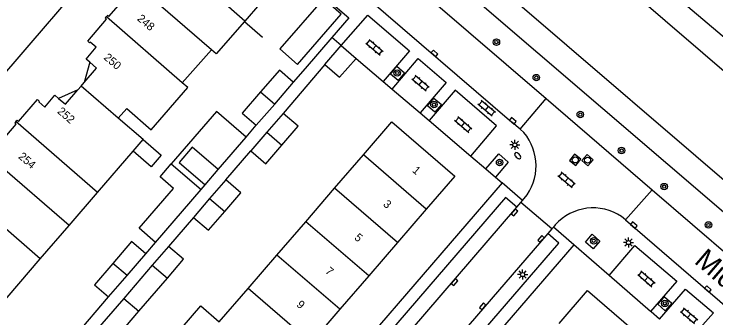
# Model space of a CAD drawing. Extents: x 124000 to 128010, y 398999 to 403000.
# Drawn here: x 127384 to 127470.4, y 400149.4 to 400186.8 of the extents above; entities that cross this region are included whole.
import ezdxf

# ---------------------------------------------------------------- set-up
doc = ezdxf.new("R2010")
doc.units = 0
for name, color, linetype in [('gg-afsc-erfafscheiding', 7, 'Continuous'), ('gg-afsc-hekwerk', 7, 'Continuous'), ('gg-afsc-muur', 7, 'Continuous'), ('gg-anno-huisnummerreeks BGT', 7, 'Continuous'), ('gg-anno-openbare ruimte label', 7, 'Continuous'), ('gg-bbg-bijgebouw', 7, 'Continuous'), ('gg-bbg-gedigitaliseerde bebouwing', 7, 'Continuous'), ('gg-bbg-gedigitaliseerde bijgebouw', 7, 'Continuous'), ('gg-bbg-hoofdgebouw', 7, 'Continuous'), ('gg-bbg-luifel en loopbrug', 7, 'Continuous'), ('gg-bbg-tussenscheiding', 7, 'Continuous'), ('gg-knt-verharding', 7, 'Continuous'), ('gg-knt-verharding nz', 7, 'Continuous'), ('gg-kntw-beschoeiing', 7, 'Continuous'), ('gt-grn-groengrens', 7, 'Continuous'), ('gt-grn-weggrens', 7, 'Continuous'), ('gt-symb-boom', 7, 'Continuous'), ('gt-symb-brandkraan', 7, 'Continuous'), ('gt-symb-klinker verharding', 7, 'Continuous'), ('gt-symb-kolk', 7, 'Continuous'), ('gt-symb-lichtmast', 7, 'Continuous'), ('gt-symb-rioolschacht', 7, 'Continuous')]:
    doc.layers.add(name, color=color, linetype=linetype)

# ---------------------------------------------------------------- blocks, each defined once
blk = doc.blocks.new('gt0-KL1')
at = {"layer": 'gt-symb-klinker verharding'}
for p, q in [((-1.15, 0.3), (1.15, 0.3)), ((-1, -0.3), (-1, 0.3)), ((-0.5, 0.3), (-0.5, 0.45)), ((0, -0.3), (0, 0.3)), ((0.5, 0.3), (0.5, 0.45)), ((1, -0.3), (1, 0.3)), ((-1.15, -0.3), (1.15, -0.3)), ((-0.5, -0.45), (-0.5, -0.3)), ((0.5, -0.45), (0.5, -0.3))]:
    blk.add_line(p, q, dxfattribs=at)
blk = doc.blocks.new('gt0-BOOM')
at = {"layer": 'gt-symb-boom'}
for radius in [0.4, 0.2]:
    blk.add_circle((0, 0), radius, dxfattribs=at)
blk = doc.blocks.new('gt0-KOLK')
at = {"layer": 'gt-symb-kolk'}
blk.add_lwpolyline([(0, 0), (0.375, 0), (0.375, 0.4), (-0.375, 0.4), (-0.375, 0), (0, 0)], dxfattribs=at)
blk = doc.blocks.new('gt0-LMAST')
at = {"layer": 'gt-symb-lichtmast'}
for p, q in [((-0.182, 0.173), (-0.447, 0.438)), ((-0.005, 0.246), (-0.005, 0.621)), ((0.172, 0.173), (0.437, 0.438)), ((-0.255, -0.004), (-0.63, -0.004)), ((-0.182, -0.181), (-0.447, -0.446)), ((-0.005, -0.254), (-0.005, -0.629)), ((0.437, -0.446), (0.172, -0.181)), ((0.245, -0.004), (0.62, -0.004))]:
    blk.add_line(p, q, dxfattribs=at)
blk.add_circle((-0.005, -0.004), 0.25, dxfattribs=at)
blk = doc.blocks.new('gt0-BR')
at = {"layer": 'gt-symb-brandkraan'}
for centre, radius, start, end in [((-0.244, 0), 0.206, 107.56694, 252.43307), ((0.599, -2.664), 3, 106.89205, 107.56694), ((0, -0.691), 0.938, 73.10799, 106.89205), ((-0.599, -2.664), 3, 72.43309, 73.10799), ((0.244, 0), 0.206, 287.56695, 72.43309), ((0.599, 2.664), 3, 252.43307, 253.10797), ((0, 0.691), 0.938, 253.10797, 286.89206), ((-0.599, 2.664), 3, 286.89206, 287.56695)]:
    blk.add_arc(centre, radius, start, end, dxfattribs=at)
blk = doc.blocks.new('gt0-RS')
at = {"layer": 'gt-symb-rioolschacht'}
blk.add_lwpolyline([(-0.5, -0.5), (0.5, -0.5), (0.5, 0.5), (-0.5, 0.5)], close=True, dxfattribs=at)
blk.add_circle((0, 0), 0.375, dxfattribs=at)

msp = doc.modelspace()

# ---------------------------------------------------------------- linework, layer by layer
at = {"layer": 'gg-afsc-erfafscheiding'}
for p, q in [((127422.254, 400180.616), (127417.129, 400174.608)), ((127419.849, 400180.138), (127418.377, 400178.464)), ((127412.587, 400171.674), (127413.842, 400173.134)), ((127410.09, 400166.429), (127413.151, 400169.986)), ((127406.113, 400161.808), (127403.038, 400158.235)), ((127400.243, 400157.315), (127401.455, 400158.725)), ((127382.057, 400136.208), (127395.679, 400152.01))]:
    msp.add_line(p, q, dxfattribs=at)
at = {"layer": 'gg-afsc-hekwerk'}
msp.add_line((127463.432, 400149.285), (127462.398, 400150.18), dxfattribs=at)
at = {"layer": 'gg-afsc-muur'}
for p, q in [((127412.371, 400185.899), (127414.595, 400183.97)), ((127423.141, 400183.956), (127419.849, 400180.138))]:
    msp.add_line(p, q, dxfattribs=at)
msp.add_lwpolyline([(127417.942, 400192.644), (127425.216, 400186.361), (127423.141, 400183.956)], dxfattribs=at)
at = {"layer": 'gg-bbg-bijgebouw'}
for p, q in [((127422.254, 400180.616), (127424.267, 400182.974)), ((127424.267, 400182.974), (127426.111, 400181.366))]:
    msp.add_line(p, q, dxfattribs=at)
for points in [[(127424.286, 400186.824), (127422.096, 400188.732), (127416.736, 400182.546), (127418.926, 400180.639), (127424.286, 400186.824)], [(127422.254, 400180.616), (127424.09, 400179.049), (127426.111, 400181.366)]]:
    msp.add_lwpolyline(points, dxfattribs=at)
at = {"layer": 'gg-bbg-gedigitaliseerde bebouwing'}
for p, q in [((127404.732, 400178.383), (127408.316, 400182.435)), ((127405.405, 400177.803), (127404.732, 400178.383)), ((127399.916, 400171.37), (127396.863, 400174)), ((127398.68, 400169.936), (127399.916, 400171.37)), ((127394.318, 400164.871), (127398.68, 400169.936)), ((127390.814, 400160.803), (127394.318, 400164.871)), ((127387.262, 400156.681), (127390.814, 400160.803)), ((127381.743, 400150.272), (127387.262, 400156.681))]:
    msp.add_line(p, q, dxfattribs=at)
for points in [[(127412.371, 400185.899), (127408.923, 400181.915), (127408.316, 400182.435)], [(127396.863, 400174), (127397.898, 400175.202), (127400.921, 400172.598), (127405.405, 400177.803)]]:
    msp.add_lwpolyline(points, dxfattribs=at)
at = {"layer": 'gg-bbg-gedigitaliseerde bijgebouw'}
for p, q in [((127413.842, 400173.134), (127416.107, 400175.755)), ((127417.129, 400174.608), (127415.14, 400172.297)), ((127415.14, 400172.297), (127413.151, 400169.986)), ((127409.158, 400167.685), (127405.953, 400170.448)), ((127403.376, 400168.391), (127407.047, 400165.229)), ((127407.548, 400165.812), (127409.158, 400167.685)), ((127410.09, 400166.429), (127408.102, 400164.119)), ((127401.455, 400158.725), (127407.047, 400165.229)), ((127408.102, 400164.119), (127406.113, 400161.808)), ((127403.038, 400158.235), (127401.05, 400155.922)), ((127397.942, 400154.645), (127400.243, 400157.315)), ((127401.05, 400155.922), (127397.532, 400151.831)), ((127395.679, 400152.01), (127397.942, 400154.645)), ((127399.382, 400150.241), (127402.9, 400154.331)), ((127397.532, 400151.831), (127394.012, 400147.746)), ((127397.746, 400148.343), (127399.382, 400150.241))]:
    msp.add_line(p, q, dxfattribs=at)
for points in [[(127418.377, 400178.464), (127416.678, 400179.931), (127414.364, 400177.254)], [(127416.107, 400175.755), (127418.418, 400178.429), (127418.377, 400178.464)], [(127414.364, 400177.254), (127412.103, 400174.637), (127413.842, 400173.134)], [(127416.989, 400170.705), (127418.978, 400173.017), (127417.129, 400174.608)], [(127413.151, 400169.986), (127415, 400168.394), (127416.989, 400170.705)], [(127405.953, 400170.448), (127404.34, 400168.577), (127407.548, 400165.812)], [(127401.455, 400158.725), (127399.431, 400160.468), (127403.654, 400165.373), (127402.002, 400166.796), (127403.376, 400168.391)], [(127409.951, 400162.527), (127411.94, 400164.838), (127410.09, 400166.429)], [(127406.113, 400161.808), (127407.961, 400160.215), (127409.951, 400162.527)], [(127400.243, 400157.315), (127398.5, 400158.813), (127396.205, 400156.145)], [(127402.9, 400154.331), (127404.889, 400156.644), (127403.038, 400158.235)], [(127396.205, 400156.145), (127393.937, 400153.51), (127395.679, 400152.01)]]:
    msp.add_lwpolyline(points, dxfattribs=at)
at = {"layer": 'gg-bbg-hoofdgebouw'}
for p, q in [((127412.43, 400185.968), (127412.371, 400185.899)), ((127392.294, 400177.961), (127392.685, 400178.414)), ((127391.902, 400177.507), (127392.294, 400177.961)), ((127423.459, 400165.383), (127427.003, 400169.495)), ((127419.915, 400161.272), (127423.459, 400165.383)), ((127434.749, 400162.827), (127431.205, 400158.716)), ((127416.371, 400157.16), (127419.915, 400161.272)), ((127431.205, 400158.716), (127427.661, 400154.605)), ((127412.826, 400153.049), (127416.371, 400157.16)), ((127427.661, 400154.605), (127424.117, 400150.493)), ((127409.283, 400148.938), (127412.826, 400153.049)), ((127424.117, 400150.493), (127420.572, 400146.381))]:
    msp.add_line(p, q, dxfattribs=at)
for points in [[(127417.942, 400192.644), (127415.979, 400190.4), (127416.119, 400190.267), (127412.43, 400185.968)], [(127395.695, 400186.511), (127398.023, 400189.217), (127398.265, 400189.009)], [(127393.371, 400180.895), (127392.916, 400181.286), (127394.16, 400182.734), (127393.417, 400183.373), (127393.345, 400183.29), (127393.103, 400183.499), (127395.431, 400186.205)], [(127395.4, 400186.505), (127395.264, 400186.348), (127395.431, 400186.205)], [(127395.695, 400186.511), (127395.528, 400186.654), (127395.4, 400186.505)], [(127392.685, 400178.414), (127394.205, 400180.178), (127393.371, 400180.895)], [(127389.533, 400176.443), (127390.368, 400175.727), (127391.902, 400177.507)], [(127384.579, 400173.6), (127386.911, 400176.303), (127387.153, 400176.094), (127387.081, 400176.01), (127387.824, 400175.37), (127389.077, 400176.833), (127389.533, 400176.443)], [(127382.224, 400170.379), (127381.982, 400170.588), (127384.314, 400173.291)], [(127384.279, 400173.589), (127384.147, 400173.435), (127384.314, 400173.291)], [(127384.579, 400173.6), (127384.412, 400173.744), (127384.279, 400173.589)], [(127427.003, 400169.495), (127430.5, 400173.552), (127438.241, 400166.879), (127434.749, 400162.827)], [(127451.106, 400148.76), (127454.579, 400152.79), (127462.321, 400146.119)]]:
    msp.add_lwpolyline(points, dxfattribs=at)
at = {"layer": 'gg-bbg-luifel en loopbrug'}
for p, q in [((127393.371, 400180.895), (127392.685, 400178.414)), ((127391.902, 400177.507), (127389.533, 400176.443)), ((127409.158, 400167.685), (127412.587, 400171.674)), ((127407.047, 400165.229), (127407.548, 400165.812)), ((127407.01, 400150.896), (127409.283, 400148.938))]:
    msp.add_line(p, q, dxfattribs=at)
for points in [[(127412.587, 400171.674), (127408.926, 400174.83), (127403.376, 400168.391)], [(127399.916, 400171.37), (127402.135, 400169.458), (127400.899, 400168.023), (127398.68, 400169.936)], [(127404.003, 400146.323), (127403.467, 400146.785), (127407.01, 400150.896)]]:
    msp.add_lwpolyline(points, dxfattribs=at)
at = {"layer": 'gg-bbg-tussenscheiding'}
for p, q in [((127412.43, 400185.968), (127402.443, 400194.699)), ((127408.316, 400182.435), (127400.062, 400189.601)), ((127404.732, 400178.383), (127395.4, 400186.505)), ((127396.863, 400174), (127392.294, 400177.961)), ((127414.364, 400177.254), (127416.107, 400175.755)), ((127394.318, 400164.871), (127384.279, 400173.589)), ((127415.14, 400172.297), (127416.989, 400170.705)), ((127434.749, 400162.827), (127427.003, 400169.495)), ((127390.814, 400160.803), (127381.901, 400168.498)), ((127387.262, 400156.681), (127377.229, 400165.403)), ((127431.205, 400158.716), (127423.459, 400165.383)), ((127408.102, 400164.119), (127409.951, 400162.527)), ((127427.661, 400154.605), (127419.915, 400161.272)), ((127424.117, 400150.493), (127416.371, 400157.16)), ((127397.942, 400154.645), (127396.205, 400156.145)), ((127401.05, 400155.922), (127402.9, 400154.331)), ((127420.572, 400146.381), (127412.826, 400153.049)), ((127397.532, 400151.831), (127399.382, 400150.241))]:
    msp.add_line(p, q, dxfattribs=at)
at = {"layer": 'gg-knt-verharding'}
for p, q in [((127410.664, 400209.849), (127449.469, 400176.437)), ((127386.157, 400183.307), (127404.293, 400204.451)), ((127425.906, 400190.187), (127445.255, 400173.54)), ((127424.267, 400182.974), (127423.141, 400183.956)), ((127426.111, 400181.366), (127429.444, 400178.526)), ((127429.444, 400178.526), (127430.55, 400177.584)), ((127430.55, 400177.584), (127433.982, 400174.659)), ((127446.288, 400172.64), (127449.469, 400176.437)), ((127449.469, 400176.437), (127462.531, 400165.19)), ((127433.982, 400174.659), (127435.095, 400173.709)), ((127435.095, 400173.709), (127440.22, 400169.342)), ((127446.288, 400172.64), (127445.255, 400173.54)), ((127440.22, 400169.342), (127442.077, 400167.76)), ((127442.077, 400167.76), (127443.239, 400166.769)), ((127443.239, 400166.769), (127444.081, 400166.052)), ((127444.081, 400166.052), (127401.247, 400116.349)), ((127459.244, 400161.48), (127462.531, 400165.19)), ((127462.531, 400165.19), (127500.565, 400132.442)), ((127445.896, 400163.078), (127446.385, 400163.642)), ((127450.189, 400160.389), (127446.385, 400163.642)), ((127450.189, 400160.389), (127449.701, 400159.828)), ((127457.22, 400154.666), (127452.875, 400158.43)), ((127462.339, 400150.231), (127457.22, 400154.666)), ((127462.398, 400150.18), (127462.339, 400150.231))]:
    msp.add_line(p, q, dxfattribs=at)
for points in [[(127312.327, 400096.543), (127314.447, 400099.705), (127386.157, 400183.307)], [(127431.124, 400180.396), (127432.084, 400179.607), (127431.291, 400178.641), (127430.33, 400179.43), (127431.124, 400180.396)], [(127435.679, 400176.479), (127436.61, 400175.696), (127435.805, 400174.74), (127434.875, 400175.522), (127435.679, 400176.479)], [(127442.077, 400167.76), (127443.66, 400169.617), (127444.802, 400168.603), (127443.239, 400166.769)], [(127445.896, 400163.078), (127444.483, 400164.268), (127404.744, 400118.107), (127406.096, 400116.84)], [(127459.244, 400161.48), (127498.23, 400127.864), (127498.619, 400127.392)], [(127386.591, 400086.583), (127387.955, 400085.436), (127451.052, 400158.619), (127449.701, 400159.828)], [(127454.338, 400158.751), (127455.131, 400159.717), (127456.07, 400158.892), (127455.277, 400157.926), (127454.338, 400158.751)], [(127452.875, 400158.43), (127382.127, 400076.354), (127382.819, 400073.573)], [(127464.037, 400152.043), (127464.961, 400151.232), (127464.137, 400150.293), (127463.213, 400151.103), (127464.037, 400152.043)]]:
    msp.add_lwpolyline(points, dxfattribs=at)
at = {"layer": 'gg-knt-verharding nz'}
for p, q in [((127446.743, 400172.248), (127446.288, 400172.64)), ((127446.385, 400163.642), (127446.589, 400163.878)), ((127446.589, 400163.878), (127446.801, 400164.122)), ((127459.244, 400161.48), (127458.766, 400161.892)), ((127450.372, 400160.6), (127450.189, 400160.389)), ((127450.602, 400160.865), (127450.372, 400160.6))]:
    msp.add_line(p, q, dxfattribs=at)
for points in [[(127424.267, 400182.974), (127427.553, 400186.699), (127432.664, 400182.305), (127429.444, 400178.526)], [(127430.55, 400177.584), (127433.756, 400181.345), (127437.176, 400178.406), (127433.982, 400174.659)], [(127440.22, 400169.342), (127443.384, 400173.055), (127438.284, 400177.451), (127435.095, 400173.709)], [(127406.096, 400116.84), (127414.567, 400126.695), (127422.483, 400135.71), (127431.023, 400145.797), (127445.896, 400163.078)], [(127449.701, 400159.828), (127418.2, 400123.291), (127410.844, 400114.952), (127409.285, 400113.074)], [(127457.22, 400154.666), (127460.401, 400158.348), (127465.55, 400153.938), (127462.339, 400150.231)], [(127463.432, 400149.285), (127466.624, 400152.97), (127470.087, 400150.04), (127466.806, 400146.362)]]:
    msp.add_lwpolyline(points, dxfattribs=at)
for centre, radius, start, end in [((127441.896, 400168.15), 6.347, 320.60369, 40.21421), ((127455.265, 400156.76), 6.212, 55.69652, 138.64333)]:
    msp.add_arc(centre, radius, start, end, dxfattribs=at)
at = {"layer": 'gg-kntw-beschoeiing'}
for points in [[(127506.127, 400145.775), (127506.569, 400146.292), (127505.796, 400150.189), (127427.062, 400217.886), (127423.495, 400218.165), (127422.892, 400217.553)], [(127420.325, 400214.422), (127419.79, 400213.791), (127420.588, 400210.055), (127499.32, 400142.371), (127503.185, 400142.331), (127503.455, 400142.711)]]:
    msp.add_lwpolyline(points, dxfattribs=at)
at = {"layer": 'gt-grn-groengrens'}
for p, q in [((127427.076, 400221.622), (127509.774, 400151.341)), ((127500.527, 400137.338), (127416.771, 400209.204))]:
    msp.add_line(p, q, dxfattribs=at)
at = {"layer": 'gt-grn-weggrens'}
for p, q in [((127446.589, 400163.878), (127444.081, 400166.052)), ((127452.875, 400158.43), (127450.372, 400160.6))]:
    msp.add_line(p, q, dxfattribs=at)

# ---------------------------------------------------------------- block references
at = {"layer": 'gt-symb-boom'}
for p in [(127443.366, 400183.376), (127431.168, 400179.574), (127448.277, 400179.007), (127435.691, 400175.691), (127453.688, 400174.458), (127458.758, 400170.026), (127443.768, 400168.558), (127463.999, 400165.593), (127469.447, 400160.868), (127455.334, 400158.92), (127464.081, 400151.214)]:
    msp.add_blockref('gt0-BOOM', p, dxfattribs=at)
at = {"layer": 'gt-symb-brandkraan', "rotation": -43.703569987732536}
msp.add_blockref('gt0-BR', (127445.987, 400169.4), dxfattribs=at)
at = {"layer": 'gt-symb-klinker verharding'}
for p, rotation in [((127428.378, 400182.73), -40.61993954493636), ((127434.047, 400178.337), -40.61993954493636), ((127442.172, 400175.215), 139.54161829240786), ((127439.291, 400173.235), -40.61993954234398), ((127451.996, 400166.404), 139.54161829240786), ((127461.825, 400154.244), -40.61993954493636), ((127467.068, 400149.709), -40.61993954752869)]:
    msp.add_blockref('gt0-KL1', p, dxfattribs=dict(at, rotation=rotation))
at = {"layer": 'gt-symb-kolk'}
for p, rotation in [((127435.638, 400181.841), -40.70074480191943), ((127445.255, 400173.54), -40.78156720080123), ((127445.447, 400162.535), -130.74416109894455), ((127460.142, 400160.693), -41.06735632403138), ((127448.999, 400159.022), 48.93264367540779), ((127438.067, 400153.965), -130.78156719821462), ((127469.254, 400152.843), -40.74416110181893), ((127441.839, 400150.727), 49.218432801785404)]:
    msp.add_blockref('gt0-KOLK', p, dxfattribs=dict(at, rotation=rotation))
at = {"layer": 'gt-symb-lichtmast'}
for p in [(127445.643, 400170.73), (127459.623, 400158.706), (127446.597, 400154.767)]:
    msp.add_blockref('gt0-LMAST', p, dxfattribs=at)
at = {"layer": 'gt-symb-rioolschacht'}
for p, rotation in [((127453.064, 400168.88), -129.11608916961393), ((127454.574, 400168.845), 138.48538074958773)]:
    msp.add_blockref('gt0-RS', p, dxfattribs=dict(at, rotation=rotation))

# ---------------------------------------------------------------- texts
at = {"layer": 'gg-anno-huisnummerreeks BGT'}
for s, rotation, p in [('248', 319.3, (127399.114, 400186.139)), ('250', 319.3, (127394.999, 400181.357)), ('252', 319.2, (127389.289, 400174.725)), ('254', 319.2, (127384.498, 400169.165)), ('1', 319.3, (127432.952, 400167.464)), ('3', 319.2, (127429.365, 400163.303)), ('5', 319.2, (127425.821, 400159.192)), ('7', 319.2, (127422.25, 400155.049)), ('9', 319.2, (127418.709, 400150.941))]:
    msp.add_text(s, height=1, rotation=rotation, dxfattribs=at).set_placement(p)
at = {"layer": 'gg-anno-openbare ruimte label'}
msp.add_text('Middelrodesingel', height=2.5, rotation=319.3, dxfattribs=at).set_placement((127467.594, 400156.253))

doc.saveas('drawing.dxf')
